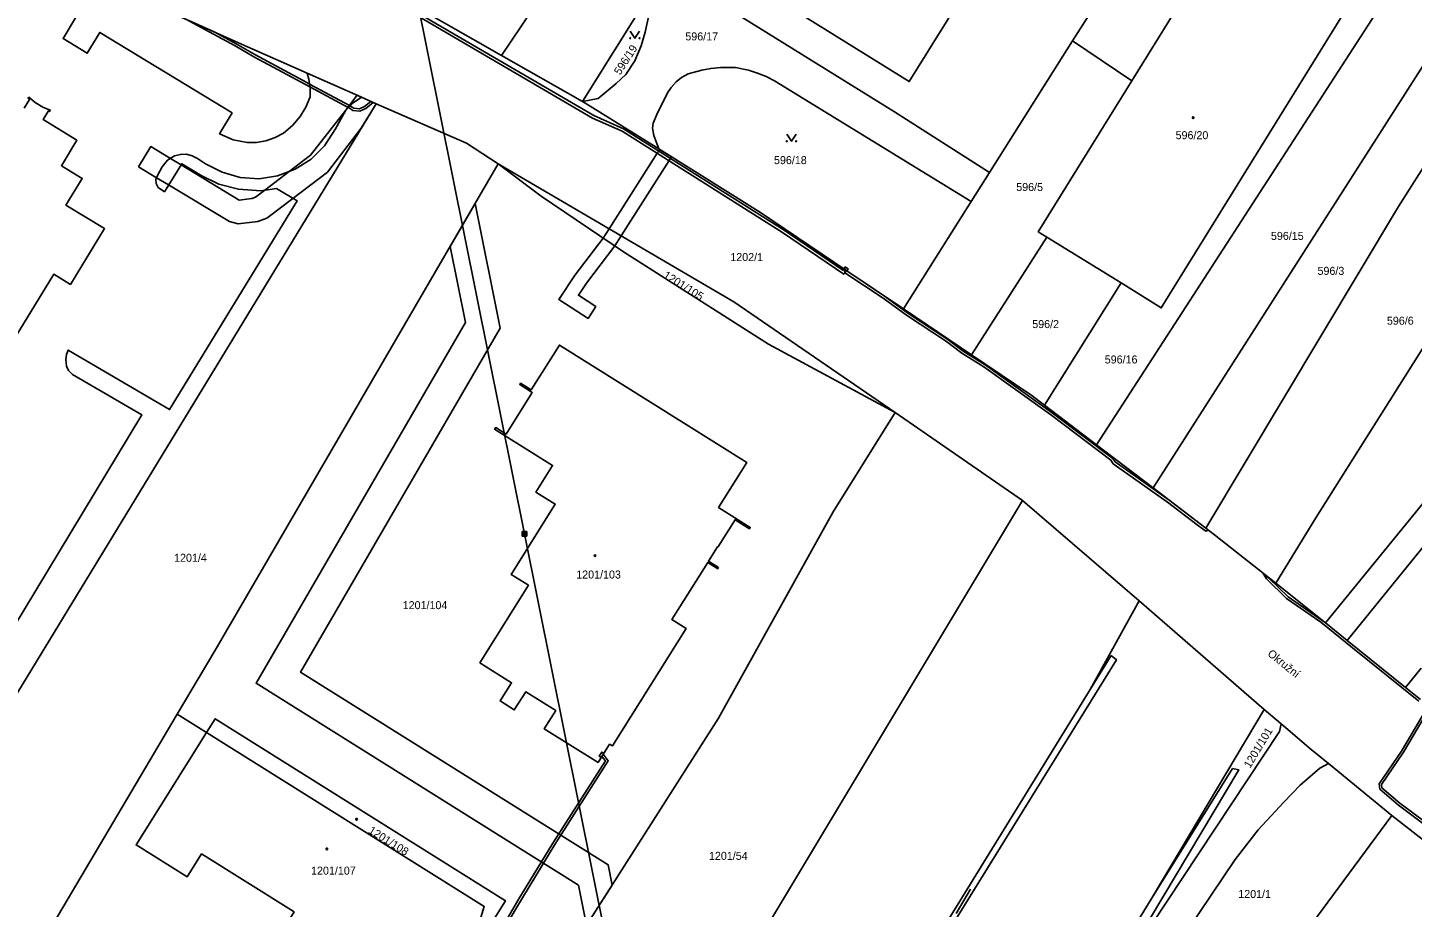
# Model space of a CAD drawing. Extents: x -756746 to -753363, y -1166406 to -1161727.
# Drawn here: x -754555.1 to -754261, y -1163469.4 to -1163282.5 of the extents above; entities that cross this region are included whole.
import ezdxf

# ---------------------------------------------------------------- set-up
doc = ezdxf.new("R2010")
doc.units = 0
for name, color, linetype in [('Hranice parcel', 7, 'Continuous'), ('Parcelní čísla', 7, 'Continuous'), ('Pop  PČ popisy', 7, 'Continuous'), ('Poz předměty', 7, 'Continuous'), ('Vnitřní kresba', 7, 'Continuous'), ('Věcná břemena k části', 7, 'Continuous'), ('Značky budov', 7, 'Continuous'), ('Značky kultur', 7, 'Continuous')]:
    doc.layers.add(name, color=color, linetype=linetype)

msp = doc.modelspace()

# ---------------------------------------------------------------- linework, layer by layer
at = {"layer": 'Hranice parcel'}
for p, q in [((-754265.15, -1163273.81), (-754328.08, -1163371.15)), ((-754472.26, -1163278.31), (-754454.48, -1163288.43)), ((-754437.31, -1163298.2), (-754423.87, -1163276.77)), ((-754254.82, -1163284.44), (-754316.11, -1163380.29)), ((-754350.83, -1163313.27), (-754333.22, -1163285.31)), ((-754454.48, -1163288.43), (-754437.31, -1163298.2)), ((-754484.22, -1163297.28), (-754495.77, -1163292.16)), ((-754484.22, -1163297.28), (-754481.09, -1163298.67)), ((-754433.96, -1163297.54), (-754437.31, -1163298.2)), ((-754435.64, -1163299.15), (-754437.31, -1163298.2)), ((-754421.07, -1163308.27), (-754435.64, -1163299.15)), ((-754399.49, -1163321.79), (-754421.07, -1163308.27)), ((-754354.72, -1163319.44), (-754350.83, -1163313.27)), ((-754354.72, -1163319.44), (-754369.1, -1163342.26)), ((-754338.63, -1163326.99), (-754354.66, -1163352)), ((-754322.89, -1163336.73), (-754338.63, -1163326.99)), ((-754279.46, -1163408.93), (-754212.45, -1163326.61)), ((-754274.9, -1163412.71), (-754208.5, -1163330.91)), ((-754322.89, -1163336.73), (-754339.17, -1163362.68)), ((-754343.83, -1163382.94), (-754370.87, -1163364.25)), ((-754339.17, -1163362.68), (-754328.08, -1163371.15)), ((-754328.08, -1163371.15), (-754316.11, -1163380.29)), ((-754316.11, -1163380.29), (-754304.88, -1163388.86)), ((-754319.06, -1163404.24), (-754343.83, -1163382.94)), ((-754290.04, -1163400.55), (-754279.46, -1163408.93)), ((-754319.06, -1163404.24), (-754329.49, -1163423.13)), ((-754292.53, -1163427.38), (-754319.06, -1163404.24)), ((-754279.46, -1163408.93), (-754274.9, -1163412.71)), ((-754329.49, -1163423.13), (-754324.98, -1163415.85)), ((-754376.04, -1163498.74), (-754329.49, -1163423.13)), ((-754560.48, -1163491.03), (-754523.34, -1163428.33)), ((-754517.12, -1163432.23), (-754523.34, -1163428.33)), ((-754316.3, -1163467.28), (-754292.53, -1163427.38)), ((-754292.53, -1163427.38), (-754288.91, -1163430.43)), ((-754289.23, -1163432.05), (-754288.91, -1163430.43)), ((-754288.91, -1163430.43), (-754282.51, -1163435.82)), ((-754282.51, -1163435.82), (-754278.86, -1163438.81)), ((-754299.2, -1163439.92), (-754316.3, -1163467.28)), ((-754278.86, -1163438.81), (-754265.4, -1163449.85)), ((-754265.4, -1163449.85), (-754284.59, -1163475.88)), ((-754241.62, -1163468.55), (-754265.4, -1163449.85)), ((-754342.9, -1163510.67), (-754316.3, -1163467.28))]:
    msp.add_line(p, q, dxfattribs=at)
for points in [[(-754454.48, -1163288.43), (-754443.77, -1163272.49), (-754428.71, -1163249.26), (-754398.47, -1163196.46)], [(-754370.29, -1163228.38), (-754339.13, -1163247.73), (-754367.89, -1163293.94), (-754399.03, -1163274.55), (-754370.29, -1163228.38)], [(-754615.8, -1163234.89), (-754593.99, -1163245.6), (-754581.94, -1163251.53), (-754573.27, -1163256.06), (-754556.31, -1163265.08), (-754552.5, -1163266.96), (-754541.69, -1163271.61), (-754510.34, -1163285.7), (-754495.77, -1163292.16)], [(-754302.24, -1163237.78), (-754325.28, -1163272.81), (-754333.22, -1163285.31)], [(-754320.63, -1163293.77), (-754302.36, -1163264.28), (-754299.6, -1163265.98)], [(-754495.77, -1163292.16), (-754495.39, -1163293.47), (-754495.14, -1163295.27), (-754495.13, -1163297.17), (-754496.05, -1163299.38), (-754497.26, -1163301.35), (-754498.9, -1163303.27), (-754500.81, -1163304.88), (-754502.53, -1163305.84), (-754504.51, -1163306.54), (-754506.49, -1163306.88), (-754508.52, -1163306.89), (-754511.49, -1163306.33), (-754514.37, -1163305.04), (-754511.69, -1163300.62), (-754539.81, -1163283.51), (-754542.47, -1163287.92), (-754547.6, -1163284.83), (-754544.96, -1163280.4), (-754564.45, -1163268.51)], [(-754284.36, -1163275.4), (-754276.23, -1163280.42), (-754314.35, -1163342.02), (-754322.89, -1163336.73)], [(-754423.38, -1163277.41), (-754423.14, -1163278.45), (-754423.13, -1163279.54), (-754423.98, -1163283.43), (-754424.81, -1163286.36), (-754426.14, -1163289.51), (-754428.09, -1163292.44), (-754430.15, -1163294.34), (-754433.96, -1163297.54)], [(-754403.44, -1163280.23), (-754371.04, -1163300.35), (-754350.83, -1163313.27)], [(-754333.22, -1163285.31), (-754320.83, -1163293.63), (-754320.63, -1163293.77)], [(-754421.07, -1163308.27), (-754422.14, -1163305.38), (-754422.41, -1163303.84), (-754422.3, -1163302.8), (-754421.52, -1163300.96), (-754419.25, -1163296.37), (-754418.45, -1163295.18), (-754417.36, -1163294.01), (-754416.26, -1163293.1), (-754414.87, -1163292.32), (-754411.96, -1163291.49), (-754410.02, -1163291.16), (-754408, -1163290.97), (-754404.81, -1163290.96), (-754402, -1163291.53), (-754400.11, -1163292.14), (-754398.27, -1163292.9), (-754396.47, -1163293.8), (-754354.72, -1163319.44)], [(-754246.86, -1163293.52), (-754264, -1163320.46), (-754304.88, -1163388.86)], [(-754338.63, -1163326.99), (-754340.49, -1163325.84), (-754320.63, -1163293.77)], [(-754584.7, -1163468.74), (-754581.97, -1163464.27), (-754493.12, -1163318.42), (-754481.09, -1163298.67)], [(-754484.22, -1163297.28), (-754485.99, -1163298.44), (-754487.57, -1163300.02), (-754489.75, -1163304.01), (-754492.08, -1163307.63), (-754494.94, -1163310.4), (-754498.31, -1163312.57), (-754502.03, -1163313.98), (-754505.98, -1163314.59), (-754509.97, -1163314.31), (-754513.79, -1163313.23), (-754517.35, -1163311.4), (-754519.04, -1163310.31), (-754520.17, -1163309.7), (-754521.4, -1163309.39), (-754522.67, -1163309.41), (-754523.91, -1163309.75), (-754525.42, -1163310.68), (-754526.57, -1163312.09), (-754527.53, -1163313.87), (-754527.87, -1163314.73), (-754527.84, -1163315.58), (-754527.43, -1163316.46), (-754526.09, -1163317.34), (-754522.39, -1163311.4), (-754518.11, -1163313.97), (-754514.49, -1163315.73), (-754510.36, -1163316.84), (-754505.63, -1163317.13), (-754502.28, -1163316.68), (-754497.87, -1163319.32), (-754524.98, -1163363.63), (-754546.51, -1163351.01), (-754546.88, -1163351.95), (-754547.04, -1163352.97), (-754546.9, -1163354.42), (-754546.43, -1163355.32), (-754545.61, -1163356.18), (-754530.9, -1163364.74), (-754565.83, -1163422.61)], [(-754555.87, -1163299.59), (-754554.74, -1163297.78), (-754555.03, -1163297.5), (-754554.84, -1163297.27), (-754553.55, -1163298.36), (-754551.88, -1163299.38), (-754550.31, -1163300.01), (-754550.42, -1163300.29), (-754550.72, -1163300.15), (-754551.86, -1163301.98), (-754544.67, -1163306.41), (-754547.96, -1163311.83), (-754543.53, -1163314.51), (-754547, -1163320.18), (-754538.79, -1163325.17), (-754546.03, -1163337.05), (-754549.59, -1163334.88), (-754559.92, -1163351.81)], [(-754455.21, -1163311.45), (-754461.94, -1163307), (-754481.09, -1163298.67)], [(-754290.04, -1163400.55), (-754281.51, -1163386.64), (-754231.98, -1163308.04)], [(-754523.34, -1163428.33), (-754515.37, -1163414.88), (-754455.21, -1163311.45)], [(-754455.21, -1163311.45), (-754405.12, -1163340.74), (-754370.87, -1163364.25)], [(-754455.21, -1163311.45), (-754446.09, -1163318.33), (-754428.58, -1163330.09), (-754397.75, -1163349.71), (-754370.87, -1163364.25)], [(-754369.1, -1163342.26), (-754381.15, -1163334.14), (-754399.49, -1163321.79)], [(-754369.1, -1163342.26), (-754357.1, -1163350.35), (-754354.66, -1163352)], [(-754408.36, -1163397.21), (-754410.54, -1163395.82), (-754408.64, -1163392.81), (-754408.55, -1163392.86), (-754404.88, -1163387.04), (-754401.84, -1163388.95), (-754401.65, -1163388.66), (-754408.36, -1163384.42), (-754402.39, -1163374.89), (-754442.19, -1163349.92), (-754448.17, -1163359.44), (-754450.42, -1163358.05), (-754450.61, -1163358.34), (-754447.98, -1163360), (-754453.51, -1163368.86), (-754455.72, -1163367.47), (-754455.94, -1163367.8), (-754443.65, -1163375.51), (-754447.16, -1163381.15), (-754443.07, -1163383.73), (-754452.44, -1163398.66), (-754448.76, -1163400.97), (-754459.08, -1163417.41), (-754452.35, -1163421.66), (-754454.79, -1163425.53), (-754451.76, -1163427.43), (-754449.29, -1163423.57), (-754442.96, -1163427.58), (-754445.41, -1163431.45), (-754433.96, -1163438.6), (-754431.52, -1163434.73), (-754430.94, -1163435.08), (-754415.29, -1163410.12), (-754418.28, -1163408.27), (-754410.66, -1163396.11), (-754408.54, -1163397.46), (-754408.36, -1163397.21)], [(-754354.66, -1163352), (-754342.03, -1163360.5), (-754339.17, -1163362.68)], [(-754370.87, -1163364.25), (-754384.02, -1163385.34), (-754408.41, -1163429.23), (-754450.44, -1163495.22)], [(-754343.83, -1163382.94), (-754406.48, -1163487.43), (-754445.7, -1163556.77)], [(-754304.88, -1163388.86), (-754303.04, -1163390.26), (-754290.04, -1163400.55)], [(-754274.9, -1163412.71), (-754262.46, -1163422.68), (-754259.29, -1163425.2)], [(-754324.98, -1163415.85), (-754323.87, -1163416.79), (-754374.98, -1163499.38), (-754400.6, -1163543.81), (-754417.74, -1163570.18)], [(-754517.12, -1163432.23), (-754515.29, -1163429.32), (-754453.64, -1163468), (-754461.7, -1163480.87)], [(-754461.7, -1163480.87), (-754467.37, -1163489.92), (-754471.7, -1163487.18), (-754473.25, -1163489.58), (-754473.97, -1163489.17), (-754475.5, -1163491.59), (-754501.57, -1163475.25), (-754498.53, -1163470.37), (-754518.2, -1163458.03), (-754521.26, -1163462.92), (-754532.1, -1163456.12), (-754517.12, -1163432.23)], [(-754461.7, -1163480.87), (-754458.14, -1163469.19), (-754517.12, -1163432.23)], [(-754384.24, -1163584.69), (-754353.58, -1163534.6), (-754320.06, -1163478.59), (-754289.23, -1163432.05)], [(-754393.76, -1163598.3), (-754376.39, -1163570.54), (-754340.67, -1163511.87), (-754297.9, -1163440.16), (-754299.2, -1163439.92)], [(-754378.48, -1163588.64), (-754365.93, -1163569.37), (-754353.16, -1163547.97), (-754347.49, -1163538.36), (-754313.84, -1163481.72), (-754298.67, -1163459.23), (-754293.75, -1163452.91), (-754288.35, -1163447.01), (-754284.85, -1163443.42), (-754280.69, -1163439.82), (-754278.86, -1163438.81)]]:
    msp.add_lwpolyline(points, dxfattribs=at)
at = {"layer": 'Poz předměty'}
for p, q in [((-754449.57, -1163390.04), (-754488.12, -1163198.19)), ((-754450.07, -1163389.54), (-754449.07, -1163389.54)), ((-754450.07, -1163390.54), (-754450.07, -1163389.54)), ((-754450.07, -1163389.74), (-754449.07, -1163389.74)), ((-754450.07, -1163389.94), (-754449.07, -1163389.94)), ((-754450.07, -1163390.14), (-754449.07, -1163390.14)), ((-754450.07, -1163390.34), (-754449.07, -1163390.34)), ((-754450.07, -1163390.54), (-754449.07, -1163390.54)), ((-754449.87, -1163390.54), (-754449.87, -1163389.54)), ((-754449.67, -1163390.54), (-754449.67, -1163389.54)), ((-754411.21, -1163580.94), (-754449.57, -1163390.04)), ((-754449.47, -1163390.54), (-754449.47, -1163389.54)), ((-754449.27, -1163390.54), (-754449.27, -1163389.54)), ((-754449.07, -1163390.54), (-754449.07, -1163389.54))]:
    msp.add_line(p, q, dxfattribs=at)
at = {"layer": 'Vnitřní kresba'}
msp.add_line((-754259.19, -1163418.57), (-754262.46, -1163422.68), dxfattribs=at)
at = {"layer": 'Věcná břemena k části'}
for points in [[(-754476.82, -1163277.39), (-754435.15, -1163301.69), (-754428.87, -1163304.5), (-754394.78, -1163325.99), (-754381.78, -1163334.9), (-754381.15, -1163334.14), (-754381.73, -1163333.75), (-754381.97, -1163334.04), (-754394.46, -1163325.49), (-754428.59, -1163303.96), (-754434.87, -1163301.15), (-754476.54, -1163276.87)], [(-754259.29, -1163425.2), (-754262.46, -1163422.68), (-754274.9, -1163412.71), (-754279.46, -1163408.93), (-754287.42, -1163403.4), (-754291.56, -1163399.35), (-754292.71, -1163398.44), (-754291.97, -1163399.63), (-754287.74, -1163403.78), (-754280.43, -1163408.81), (-754273.74, -1163414.27), (-754259.65, -1163425.58)], [(-754258.52, -1163428.06), (-754263.3, -1163436.18), (-754268.1, -1163443.16), (-754267.96, -1163444.28), (-754264, -1163447.65), (-754255.44, -1163454.03)], [(-754255.13, -1163453.64), (-754263.68, -1163447.26), (-754267.48, -1163444.02), (-754267.58, -1163443.28), (-754262.88, -1163436.44), (-754258.06, -1163428.26)], [(-754453.69, -1163473.5), (-754450.05, -1163467.35), (-754443.13, -1163456.05), (-754431.82, -1163438.23), (-754432.88, -1163436.87), (-754432.76, -1163436.68), (-754433.18, -1163436.42), (-754433.71, -1163437.26), (-754433.29, -1163437.53), (-754433.16, -1163437.33), (-754432.42, -1163438.27), (-754443.55, -1163455.79), (-754450.78, -1163467.6), (-754454.09, -1163473.19)]]:
    msp.add_lwpolyline(points, dxfattribs=at)
for points in [[(-754486.85, -1163299.56), (-754486.03, -1163300.11), (-754484.58, -1163300.22), (-754483.31, -1163299.69), (-754481.75, -1163298.38), (-754482.26, -1163298.15), (-754483.57, -1163299.25), (-754484.66, -1163299.72), (-754485.86, -1163299.63), (-754486.59, -1163299.14), (-754486.66, -1163299.11), (-754495.25, -1163294.48), (-754495.84, -1163294.16), (-754501.5, -1163291.09), (-754506.85, -1163288.23), (-754510.83, -1163285.93), (-754515.52, -1163283.37), (-754521.5, -1163280.68), (-754516.57, -1163283.37), (-754511.07, -1163286.37), (-754507.09, -1163288.67), (-754501.9, -1163291.45), (-754496.08, -1163294.6), (-754495.16, -1163295.09), (-754487.02, -1163299.47)], [(-754531.57, -1163312.05), (-754527.73, -1163314.37), (-754525.19, -1163315.9), (-754512.27, -1163323.69), (-754510.39, -1163324.18), (-754506.27, -1163323.71), (-754504.29, -1163322.94), (-754498.81, -1163318.76), (-754491.47, -1163313.17), (-754484.26, -1163303.88), (-754481.09, -1163298.67), (-754484.22, -1163297.28), (-754485.15, -1163296.87), (-754487.57, -1163300.02), (-754495.03, -1163309.59), (-754499.55, -1163313.04), (-754504.75, -1163317.01), (-754506.73, -1163318.52), (-754507.48, -1163318.81), (-754510.17, -1163319.12), (-754522.55, -1163311.65), (-754524.8, -1163310.3), (-754528.99, -1163307.77)], [(-754431.64, -1163325.23), (-754429.05, -1163326.75), (-754418.36, -1163309.97), (-754420.9, -1163308.38)], [(-754465.41, -1163328.98), (-754462.16, -1163345.15), (-754506.62, -1163421.79), (-754438.12, -1163464.68), (-754436.41, -1163473.19), (-754430.98, -1163464.67), (-754431.86, -1163460.34), (-754497.16, -1163419.45), (-754454.78, -1163346.37), (-754460.1, -1163319.86)], [(-754432.89, -1163327.2), (-754430.4, -1163328.87), (-754429.05, -1163326.75), (-754431.64, -1163325.23)], [(-754430.4, -1163328.87), (-754432.89, -1163327.2), (-754438.87, -1163335.03), (-754442.34, -1163340.22), (-754436.08, -1163344.28), (-754434.45, -1163341.77), (-754438.16, -1163339.36), (-754436.43, -1163336.78)], [(-754381.53, -1163333.28), (-754381.73, -1163333.75), (-754381.15, -1163334.14), (-754380.88, -1163333.72)], [(-754351.79, -1163354.13), (-754356.41, -1163351.22), (-754359.7, -1163348.77), (-754368.21, -1163343.18), (-754373.13, -1163339.54), (-754381.15, -1163334.14), (-754381.73, -1163333.75), (-754381.58, -1163334.56), (-754373.41, -1163339.94), (-754368.49, -1163343.6), (-754359.98, -1163349.17), (-754356.69, -1163351.64), (-754352.07, -1163354.55), (-754337.57, -1163364.92), (-754325.05, -1163374.36), (-754324.54, -1163375.13), (-754313.01, -1163383.28), (-754306.72, -1163388.09), (-754305.4, -1163389.11), (-754304.89, -1163389.46), (-754304.37, -1163389.25), (-754304.88, -1163388.86), (-754312.71, -1163382.88), (-754324.18, -1163374.77), (-754324.67, -1163374.02), (-754337.27, -1163364.52)]]:
    msp.add_lwpolyline(points, close=True, dxfattribs=at)
at = {"layer": 'Značky budov'}
for centre in [(-754307.58, -1163301.6), (-754434.63, -1163394.69), (-754485.27, -1163450.66), (-754491.58, -1163456.97)]:
    msp.add_circle(centre, 0.175, dxfattribs=at)
at = {"layer": 'Značky kultur'}
msp.add_line((-754354.86, -1163465.53), (-754357.95, -1163470.67), dxfattribs=at)
for points in [[(-754427.15, -1163283.23), (-754426.15, -1163284.73), (-754425.15, -1163283.23)], [(-754393.9, -1163305.12), (-754392.9, -1163306.62), (-754391.9, -1163305.12)]]:
    msp.add_lwpolyline(points, dxfattribs=at)
for centre in [(-754427.15, -1163284.73), (-754425.15, -1163284.73), (-754393.9, -1163306.62), (-754391.9, -1163306.62)]:
    msp.add_circle(centre, 0.1, dxfattribs=at)

# ---------------------------------------------------------------- texts
at = {"layer": 'Parcelní čísla'}
for s, p in [('596/17', (-754415.44, -1163285.2)), ('596/20', (-754311.31, -1163306.19)), ('596/18', (-754396.61, -1163311.49)), ('596/5', (-754345.16, -1163317.2)), ('596/15', (-754291.06, -1163327.59)), ('1202/1', (-754405.88, -1163332.08)), ('596/3', (-754281.17, -1163335.01)), ('596/2', (-754341.76, -1163346.32)), ('596/6', (-754266.43, -1163345.6)), ('596/16', (-754326.36, -1163353.84)), ('1201/4', (-754524.02, -1163395.97)), ('1201/103', (-754438.61, -1163399.53)), ('1201/104', (-754475.47, -1163406.04)), ('1201/54', (-754410.42, -1163459.3)), ('1201/107', (-754494.93, -1163462.44)), ('1201/1', (-754298, -1163467.4))]:
    msp.add_text(s, height=1.7, dxfattribs=at).set_placement(p)
for s, rotation, p in [('596/19', 57, (-754429.3, -1163292.69)), ('1201/105', 328, (-754420.28, -1163335.51)), ('1201/101', 59, (-754295.5, -1163439.95)), ('1201/108', 328, (-754482.91, -1163453.48))]:
    msp.add_text(s, height=1.7, rotation=rotation, dxfattribs=at).set_placement(p)
at = {"layer": 'Pop  PČ popisy'}
msp.add_text('Okružní', height=1.7, rotation=321, dxfattribs=at).set_placement((-754291.93, -1163415.76))

doc.saveas('drawing.dxf')
